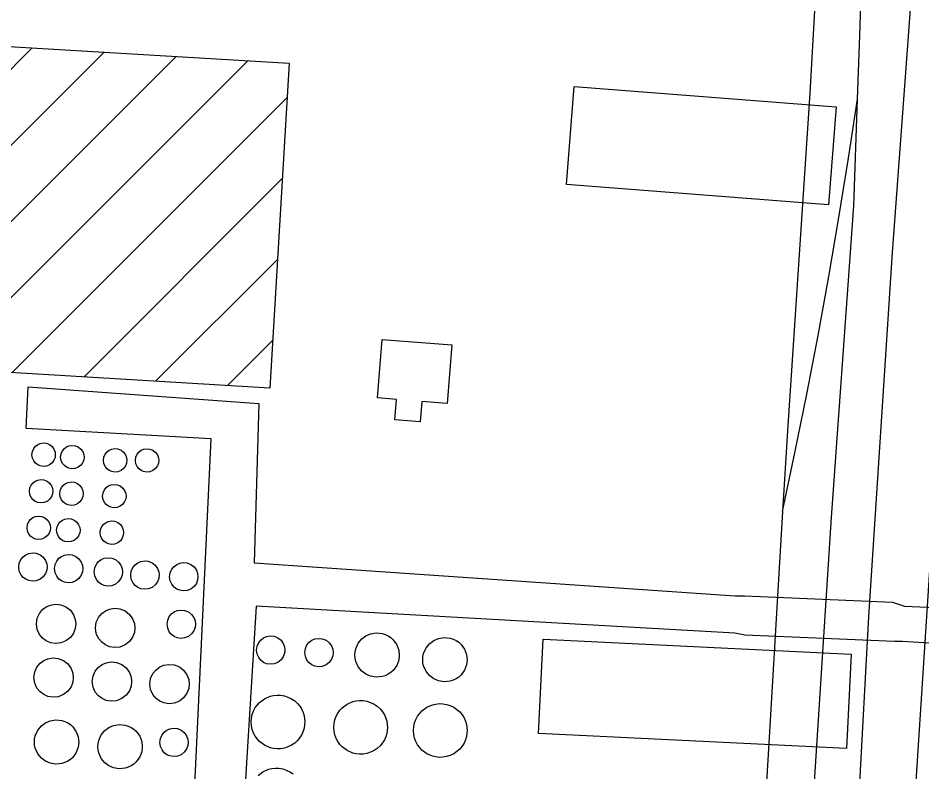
# Model space of a CAD drawing. Extents: x 3313447 to 3351316, y 703786 to 729172.
# Drawn here: x 3320396.9 to 3320816.6, y 720287.6 to 720637.6 of the extents above; entities that cross this region are included whole.
import ezdxf

# ---------------------------------------------------------------- set-up
doc = ezdxf.new("R2010")
doc.units = 0
for name, color, linetype in [('V-BLDG-OTLN', 7, 'Continuous'), ('V-DOMW-TANK', 7, 'Continuous'), ('V-RAIL-TRAK', 7, 'Continuous'), ('V-ROAD-CNTR', 7, 'Continuous'), ('V-UTIL-LINE', 7, 'Continuous')]:
    doc.layers.add(name, color=color, linetype=linetype)

msp = doc.modelspace()

# ---------------------------------------------------------------- linework, layer by layer
at = {"layer": 'V-BLDG-OTLN'}
for p, q in [((3319927.68, 720147.97), (3320403.53, 720623.82)), ((3319961.05, 720145.99), (3320436.9, 720621.83)), ((3319994.42, 720144), (3320470.27, 720619.85)), ((3320360.71, 720474.94), (3320503.63, 720617.86)), ((3320394.08, 720472.95), (3320521.84, 720600.71)), ((3320427.45, 720470.96), (3320519.6, 720563.12)), ((3320460.82, 720468.98), (3320517.36, 720525.52)), ((3320494.19, 720466.99), (3320515.13, 720487.93))]:
    msp.add_line(p, q, dxfattribs=at)
msp.add_lwpolyline([(3319887.25, 720221.79), (3319924.91, 720854.49), (3320008.56, 720849.51), (3320009.46, 720864.68), (3320081.67, 720860.38), (3320080.67, 720843.65), (3320147.63, 720839.66), (3320150.67, 720890.76), (3320180.05, 720889.01), (3320179.21, 720874.93), (3320191.03, 720874.23), (3320188.97, 720839.56), (3320378.47, 720828.28), (3320366.43, 720626.03), (3320522.79, 720616.72), (3320513.81, 720465.83), (3320357.02, 720475.16), (3320336.06, 720123)], dxfattribs=at)
for points in [[(3320773.27, 720550.96), (3320651.6, 720560.33), (3320655.1, 720605.81), (3320776.77, 720596.45)], [(3320565.96, 720488.45), (3320598.3, 720485.96), (3320596.21, 720458.73), (3320584.35, 720459.64), (3320583.62, 720450.14), (3320571.88, 720451.05), (3320572.62, 720460.57), (3320563.87, 720461.25)], [(3320781.66, 720298.5), (3320638.6, 720305.45), (3320640.73, 720349.27), (3320783.79, 720342.32)]]:
    msp.add_lwpolyline(points, close=True, dxfattribs=at)
at = {"layer": 'V-DOMW-TANK'}
for points in [[(3320414.23, 720434.88), (3320414.09, 720433.64), (3320413.6, 720432.34), (3320412.73, 720431.13), (3320411.51, 720430.16), (3320410.07, 720429.59), (3320408.58, 720429.44), (3320407.21, 720429.67), (3320406.07, 720430.16), (3320405.07, 720430.91), (3320404.19, 720431.98), (3320403.57, 720433.34), (3320403.35, 720434.88), (3320403.57, 720436.42), (3320404.19, 720437.78), (3320405.07, 720438.84), (3320406.07, 720439.59), (3320407.21, 720440.08), (3320408.58, 720440.31), (3320410.07, 720440.17), (3320411.51, 720439.59), (3320412.73, 720438.62), (3320413.6, 720437.41), (3320414.09, 720436.12)], [(3320427.6, 720433.76), (3320427.45, 720432.52), (3320426.97, 720431.22), (3320426.1, 720430.01), (3320424.88, 720429.05), (3320423.43, 720428.47), (3320421.94, 720428.32), (3320420.58, 720428.55), (3320419.43, 720429.05), (3320418.43, 720429.79), (3320417.55, 720430.86), (3320416.94, 720432.22), (3320416.71, 720433.76), (3320416.94, 720435.3), (3320417.55, 720436.66), (3320418.43, 720437.72), (3320419.43, 720438.47), (3320420.58, 720438.96), (3320421.94, 720439.2), (3320423.43, 720439.05), (3320424.88, 720438.47), (3320426.1, 720437.51), (3320426.97, 720436.3), (3320427.45, 720435)], [(3320447.46, 720432.26), (3320447.31, 720431.02), (3320446.83, 720429.72), (3320445.96, 720428.51), (3320444.74, 720427.55), (3320443.29, 720426.97), (3320441.81, 720426.83), (3320440.44, 720427.05), (3320439.3, 720427.55), (3320438.3, 720428.29), (3320437.42, 720429.36), (3320436.8, 720430.72), (3320436.58, 720432.26), (3320436.8, 720433.8), (3320437.42, 720435.16), (3320438.3, 720436.23), (3320439.3, 720436.97), (3320440.44, 720437.47), (3320441.81, 720437.7), (3320443.29, 720437.55), (3320444.74, 720436.97), (3320445.96, 720436.01), (3320446.83, 720434.8), (3320447.31, 720433.5)], [(3320462.27, 720432.22), (3320462.13, 720430.98), (3320461.64, 720429.69), (3320460.77, 720428.47), (3320459.55, 720427.51), (3320458.11, 720426.93), (3320456.62, 720426.79), (3320455.25, 720427.01), (3320454.11, 720427.51), (3320453.11, 720428.25), (3320452.22, 720429.32), (3320451.61, 720430.68), (3320451.39, 720432.22), (3320451.61, 720433.76), (3320452.22, 720435.12), (3320453.11, 720436.19), (3320454.11, 720436.93), (3320455.25, 720437.43), (3320456.62, 720437.66), (3320458.11, 720437.51), (3320459.55, 720436.93), (3320460.77, 720435.97), (3320461.64, 720434.76), (3320462.13, 720433.46)], [(3320413.1, 720417.9), (3320412.96, 720416.66), (3320412.48, 720415.36), (3320411.6, 720414.15), (3320410.38, 720413.19), (3320408.94, 720412.61), (3320407.46, 720412.46), (3320406.09, 720412.69), (3320404.94, 720413.19), (3320403.94, 720413.93), (3320403.06, 720415), (3320402.44, 720416.36), (3320402.22, 720417.9), (3320402.44, 720419.44), (3320403.06, 720420.8), (3320403.94, 720421.87), (3320404.94, 720422.61), (3320406.09, 720423.11), (3320407.46, 720423.34), (3320408.94, 720423.19), (3320410.38, 720422.61), (3320411.6, 720421.65), (3320412.48, 720420.44), (3320412.96, 720419.14)], [(3320427.19, 720416.78), (3320427.05, 720415.54), (3320426.56, 720414.24), (3320425.69, 720413.03), (3320424.47, 720412.07), (3320423.03, 720411.49), (3320421.54, 720411.34), (3320420.17, 720411.57), (3320419.03, 720412.07), (3320418.02, 720412.81), (3320417.14, 720413.88), (3320416.53, 720415.24), (3320416.31, 720416.78), (3320416.53, 720418.32), (3320417.14, 720419.68), (3320418.02, 720420.75), (3320419.03, 720421.49), (3320420.17, 720421.98), (3320421.54, 720422.22), (3320423.03, 720422.07), (3320424.47, 720421.49), (3320425.69, 720420.53), (3320426.56, 720419.32), (3320427.05, 720418.02)], [(3320447.06, 720415.65), (3320446.91, 720414.4), (3320446.43, 720413.11), (3320445.56, 720411.9), (3320444.33, 720410.93), (3320442.89, 720410.35), (3320441.41, 720410.21), (3320440.04, 720410.44), (3320438.89, 720410.93), (3320437.89, 720411.68), (3320437.01, 720412.74), (3320436.4, 720414.1), (3320436.17, 720415.65), (3320436.4, 720417.18), (3320437.01, 720418.55), (3320437.89, 720419.61), (3320438.89, 720420.35), (3320440.04, 720420.85), (3320441.41, 720421.08), (3320442.89, 720420.93), (3320444.33, 720420.35), (3320445.56, 720419.4), (3320446.43, 720418.18), (3320446.91, 720416.88)], [(3320411.98, 720400.93), (3320411.83, 720399.69), (3320411.35, 720398.39), (3320410.48, 720397.18), (3320409.25, 720396.21), (3320407.81, 720395.64), (3320406.33, 720395.49), (3320404.96, 720395.72), (3320403.81, 720396.21), (3320402.81, 720396.96), (3320401.93, 720398.03), (3320401.32, 720399.39), (3320401.09, 720400.93), (3320401.32, 720402.46), (3320401.93, 720403.83), (3320402.81, 720404.89), (3320403.81, 720405.64), (3320404.96, 720406.13), (3320406.33, 720406.36), (3320407.81, 720406.21), (3320409.25, 720405.64), (3320410.48, 720404.68), (3320411.35, 720403.46), (3320411.83, 720402.17)], [(3320425.7, 720399.81), (3320425.56, 720398.57), (3320425.07, 720397.27), (3320424.2, 720396.06), (3320422.98, 720395.09), (3320421.54, 720394.52), (3320420.05, 720394.37), (3320418.68, 720394.6), (3320417.54, 720395.09), (3320416.53, 720395.84), (3320415.66, 720396.91), (3320415.04, 720398.27), (3320414.82, 720399.81), (3320415.04, 720401.34), (3320415.66, 720402.71), (3320416.53, 720403.77), (3320417.54, 720404.52), (3320418.68, 720405.01), (3320420.05, 720405.24), (3320421.54, 720405.09), (3320422.98, 720404.52), (3320424.2, 720403.56), (3320425.07, 720402.34), (3320425.56, 720401.05)], [(3320445.93, 720398.67), (3320445.78, 720397.43), (3320445.3, 720396.13), (3320444.43, 720394.92), (3320443.21, 720393.95), (3320441.77, 720393.38), (3320440.28, 720393.23), (3320438.91, 720393.46), (3320437.77, 720393.95), (3320436.76, 720394.7), (3320435.88, 720395.77), (3320435.27, 720397.13), (3320435.04, 720398.67), (3320435.27, 720400.21), (3320435.88, 720401.57), (3320436.76, 720402.64), (3320437.77, 720403.38), (3320438.91, 720403.88), (3320440.28, 720404.11), (3320441.77, 720403.96), (3320443.21, 720403.38), (3320444.43, 720402.42), (3320445.3, 720401.21), (3320445.78, 720399.91)], [(3320410.41, 720382.72), (3320410.24, 720381.22), (3320409.65, 720379.64), (3320408.6, 720378.17), (3320407.12, 720377.01), (3320405.37, 720376.31), (3320403.57, 720376.13), (3320401.92, 720376.41), (3320400.53, 720377.01), (3320399.31, 720377.91), (3320398.25, 720379.2), (3320397.5, 720380.85), (3320397.23, 720382.72), (3320397.5, 720384.58), (3320398.25, 720386.23), (3320399.31, 720387.52), (3320400.53, 720388.43), (3320401.92, 720389.03), (3320403.57, 720389.31), (3320405.37, 720389.12), (3320407.12, 720388.43), (3320408.6, 720387.26), (3320409.65, 720385.79), (3320410.24, 720384.22)], [(3320427.03, 720381.95), (3320426.85, 720380.45), (3320426.27, 720378.88), (3320425.21, 720377.41), (3320423.73, 720376.24), (3320421.98, 720375.54), (3320420.18, 720375.36), (3320418.53, 720375.64), (3320417.14, 720376.24), (3320415.93, 720377.14), (3320414.86, 720378.44), (3320414.12, 720380.09), (3320413.85, 720381.95), (3320414.12, 720383.82), (3320414.86, 720385.46), (3320415.93, 720386.76), (3320417.14, 720387.66), (3320418.53, 720388.26), (3320420.18, 720388.54), (3320421.98, 720388.36), (3320423.73, 720387.66), (3320425.21, 720386.5), (3320426.27, 720385.03), (3320426.85, 720383.45)], [(3320445.45, 720380.46), (3320445.27, 720378.96), (3320444.69, 720377.38), (3320443.63, 720375.92), (3320442.15, 720374.75), (3320440.4, 720374.05), (3320438.6, 720373.87), (3320436.95, 720374.15), (3320435.56, 720374.75), (3320434.35, 720375.65), (3320433.28, 720376.95), (3320432.54, 720378.59), (3320432.26, 720380.46), (3320432.54, 720382.32), (3320433.28, 720383.97), (3320434.35, 720385.27), (3320435.56, 720386.17), (3320436.95, 720386.77), (3320438.6, 720387.05), (3320440.4, 720386.87), (3320442.15, 720386.17), (3320443.63, 720385), (3320444.69, 720383.53), (3320445.27, 720381.96)], [(3320462.42, 720378.97), (3320462.25, 720377.47), (3320461.66, 720375.9), (3320460.61, 720374.43), (3320459.13, 720373.26), (3320457.38, 720372.56), (3320455.58, 720372.38), (3320453.92, 720372.66), (3320452.54, 720373.26), (3320451.32, 720374.16), (3320450.25, 720375.46), (3320449.51, 720377.11), (3320449.24, 720378.97), (3320449.51, 720380.83), (3320450.25, 720382.48), (3320451.32, 720383.78), (3320452.54, 720384.68), (3320453.92, 720385.28), (3320455.58, 720385.56), (3320457.38, 720385.38), (3320459.13, 720384.68), (3320460.61, 720383.51), (3320461.66, 720382.04), (3320462.25, 720380.47)], [(3320480.48, 720378.2), (3320480.31, 720376.7), (3320479.72, 720375.12), (3320478.67, 720373.66), (3320477.19, 720372.49), (3320475.44, 720371.79), (3320473.64, 720371.61), (3320471.98, 720371.89), (3320470.6, 720372.49), (3320469.38, 720373.39), (3320468.31, 720374.69), (3320467.57, 720376.34), (3320467.3, 720378.2), (3320467.57, 720380.06), (3320468.31, 720381.71), (3320469.38, 720383.01), (3320470.6, 720383.91), (3320471.98, 720384.51), (3320473.64, 720384.79), (3320475.44, 720384.61), (3320477.19, 720383.91), (3320478.67, 720382.74), (3320479.72, 720381.27), (3320480.31, 720379.7)], [(3320423.74, 720356.32), (3320423.5, 720354.23), (3320422.68, 720352.05), (3320421.21, 720350.01), (3320419.17, 720348.4), (3320416.74, 720347.43), (3320414.24, 720347.18), (3320411.94, 720347.56), (3320410.02, 720348.4), (3320408.33, 720349.65), (3320406.85, 720351.44), (3320405.82, 720353.73), (3320405.45, 720356.32), (3320405.82, 720358.9), (3320406.85, 720361.19), (3320408.33, 720362.99), (3320410.02, 720364.24), (3320411.94, 720365.07), (3320414.24, 720365.45), (3320416.74, 720365.21), (3320419.17, 720364.24), (3320421.21, 720362.62), (3320422.68, 720360.58), (3320423.5, 720358.4)], [(3320451.19, 720354.44), (3320450.95, 720352.36), (3320450.13, 720350.17), (3320448.67, 720348.14), (3320446.62, 720346.52), (3320444.19, 720345.55), (3320441.69, 720345.3), (3320439.4, 720345.69), (3320437.47, 720346.52), (3320435.79, 720347.77), (3320434.3, 720349.57), (3320433.27, 720351.85), (3320432.9, 720354.44), (3320433.27, 720357.03), (3320434.3, 720359.32), (3320435.79, 720361.11), (3320437.47, 720362.36), (3320439.4, 720363.19), (3320441.69, 720363.58), (3320444.19, 720363.33), (3320446.62, 720362.36), (3320448.67, 720360.74), (3320450.13, 720358.7), (3320450.95, 720356.52)], [(3320479.34, 720356.17), (3320479.17, 720354.66), (3320478.58, 720353.09), (3320477.53, 720351.62), (3320476.05, 720350.46), (3320474.29, 720349.76), (3320472.5, 720349.58), (3320470.84, 720349.86), (3320469.46, 720350.46), (3320468.24, 720351.36), (3320467.17, 720352.65), (3320466.43, 720354.3), (3320466.16, 720356.17), (3320466.43, 720358.03), (3320467.17, 720359.68), (3320468.24, 720360.98), (3320469.46, 720361.88), (3320470.84, 720362.48), (3320472.5, 720362.75), (3320474.29, 720362.58), (3320476.05, 720361.88), (3320477.53, 720360.71), (3320478.58, 720359.24), (3320479.17, 720357.67)], [(3320520.85, 720344.14), (3320520.68, 720342.64), (3320520.1, 720341.06), (3320519.04, 720339.59), (3320517.56, 720338.43), (3320515.81, 720337.73), (3320514.01, 720337.55), (3320512.35, 720337.83), (3320510.97, 720338.43), (3320509.75, 720339.33), (3320508.69, 720340.62), (3320507.94, 720342.27), (3320507.67, 720344.14), (3320507.94, 720346), (3320508.69, 720347.65), (3320509.75, 720348.94), (3320510.97, 720349.85), (3320512.35, 720350.45), (3320514.01, 720350.72), (3320515.81, 720350.55), (3320517.56, 720349.85), (3320519.04, 720348.68), (3320520.1, 720347.21), (3320520.68, 720345.64)], [(3320543.25, 720342.99), (3320543.08, 720341.49), (3320542.49, 720339.92), (3320541.43, 720338.45), (3320539.95, 720337.29), (3320538.2, 720336.59), (3320536.4, 720336.41), (3320534.75, 720336.68), (3320533.36, 720337.29), (3320532.15, 720338.19), (3320531.08, 720339.48), (3320530.33, 720341.13), (3320530.06, 720342.99), (3320530.33, 720344.86), (3320531.08, 720346.51), (3320532.15, 720347.8), (3320533.36, 720348.7), (3320534.75, 720349.31), (3320536.4, 720349.58), (3320538.2, 720349.4), (3320539.95, 720348.7), (3320541.43, 720347.54), (3320542.49, 720346.07), (3320543.08, 720344.5)], [(3320573.95, 720341.82), (3320573.68, 720339.47), (3320572.76, 720337.01), (3320571.11, 720334.71), (3320570.03, 720333.72), (3320568.8, 720332.89), (3320567.46, 720332.24), (3320566.06, 720331.8), (3320563.25, 720331.52), (3320560.66, 720331.95), (3320558.49, 720332.89), (3320556.59, 720334.3), (3320554.92, 720336.33), (3320553.76, 720338.9), (3320553.44, 720340.34), (3320553.34, 720341.82), (3320553.44, 720343.3), (3320553.76, 720344.73), (3320554.92, 720347.31), (3320556.59, 720349.34), (3320558.49, 720350.74), (3320560.66, 720351.69), (3320563.25, 720352.12), (3320566.06, 720351.84), (3320567.46, 720351.4), (3320568.8, 720350.74), (3320570.03, 720349.91), (3320571.11, 720348.92), (3320572.76, 720346.62), (3320573.68, 720344.17)], [(3320605.47, 720339.68), (3320605.2, 720337.33), (3320604.28, 720334.87), (3320602.63, 720332.58), (3320601.54, 720331.59), (3320600.31, 720330.75), (3320598.98, 720330.11), (3320597.58, 720329.66), (3320594.77, 720329.38), (3320592.18, 720329.81), (3320590.01, 720330.75), (3320588.11, 720332.16), (3320586.44, 720334.19), (3320585.27, 720336.77), (3320584.96, 720338.2), (3320584.85, 720339.68), (3320584.96, 720341.16), (3320585.27, 720342.6), (3320586.44, 720345.18), (3320588.11, 720347.2), (3320590.01, 720348.61), (3320592.18, 720349.55), (3320594.77, 720349.98), (3320597.58, 720349.7), (3320598.98, 720349.26), (3320600.31, 720348.61), (3320601.54, 720347.77), (3320602.63, 720346.79), (3320604.28, 720344.49), (3320605.2, 720342.03)], [(3320422.59, 720331.39), (3320422.35, 720329.31), (3320421.53, 720327.13), (3320420.07, 720325.09), (3320418.02, 720323.47), (3320415.59, 720322.5), (3320413.09, 720322.26), (3320410.79, 720322.64), (3320408.87, 720323.47), (3320407.19, 720324.73), (3320405.71, 720326.52), (3320404.67, 720328.81), (3320404.3, 720331.39), (3320404.67, 720333.98), (3320405.71, 720336.27), (3320407.19, 720338.06), (3320408.87, 720339.31), (3320410.79, 720340.15), (3320413.09, 720340.53), (3320415.59, 720340.29), (3320418.02, 720339.31), (3320420.07, 720337.7), (3320421.53, 720335.66), (3320422.35, 720333.48)], [(3320449.68, 720329.52), (3320449.44, 720327.43), (3320448.62, 720325.25), (3320447.16, 720323.21), (3320445.1, 720321.6), (3320442.68, 720320.63), (3320440.18, 720320.38), (3320437.89, 720320.76), (3320435.96, 720321.6), (3320434.27, 720322.85), (3320432.79, 720324.64), (3320431.76, 720326.93), (3320431.39, 720329.52), (3320431.76, 720332.1), (3320432.79, 720334.39), (3320434.27, 720336.19), (3320435.96, 720337.44), (3320437.89, 720338.27), (3320440.18, 720338.66), (3320442.68, 720338.41), (3320445.1, 720337.44), (3320447.16, 720335.82), (3320448.62, 720333.78), (3320449.44, 720331.6)], [(3320476.41, 720328.36), (3320476.17, 720326.28), (3320475.35, 720324.1), (3320473.89, 720322.06), (3320471.83, 720320.45), (3320469.41, 720319.47), (3320466.91, 720319.23), (3320464.61, 720319.61), (3320462.69, 720320.45), (3320461, 720321.7), (3320459.52, 720323.49), (3320458.49, 720325.78), (3320458.12, 720328.36), (3320458.49, 720330.95), (3320459.52, 720333.24), (3320461, 720335.03), (3320462.69, 720336.29), (3320464.61, 720337.12), (3320466.91, 720337.5), (3320469.41, 720337.26), (3320471.83, 720336.29), (3320473.89, 720334.67), (3320475.35, 720332.63), (3320476.17, 720330.45)], [(3320530.12, 720310.76), (3320529.8, 720307.92), (3320529.35, 720306.43), (3320528.68, 720304.94), (3320527.8, 720303.51), (3320526.69, 720302.16), (3320525.38, 720300.97), (3320523.89, 720299.96), (3320522.27, 720299.18), (3320520.58, 720298.64), (3320518.86, 720298.35), (3320517.17, 720298.3), (3320515.55, 720298.47), (3320514.04, 720298.82), (3320511.42, 720299.96), (3320509.12, 720301.67), (3320508.05, 720302.8), (3320507.1, 720304.11), (3320506.3, 720305.6), (3320505.69, 720307.23), (3320505.31, 720308.97), (3320505.18, 720310.76), (3320505.31, 720312.55), (3320505.69, 720314.29), (3320506.3, 720315.92), (3320507.1, 720317.4), (3320508.05, 720318.72), (3320509.12, 720319.86), (3320511.42, 720321.56), (3320514.04, 720322.7), (3320515.55, 720323.06), (3320517.17, 720323.22), (3320518.86, 720323.17), (3320520.58, 720322.88), (3320522.27, 720322.34), (3320523.89, 720321.56), (3320525.38, 720320.55), (3320526.69, 720319.36), (3320527.8, 720318.02), (3320528.68, 720316.58), (3320529.35, 720315.09), (3320529.8, 720313.6)], [(3320568.49, 720308.26), (3320568.16, 720305.42), (3320567.72, 720303.93), (3320567.05, 720302.45), (3320566.17, 720301.01), (3320565.06, 720299.67), (3320563.74, 720298.47), (3320562.26, 720297.46), (3320560.64, 720296.68), (3320558.95, 720296.14), (3320557.23, 720295.85), (3320555.54, 720295.8), (3320553.92, 720295.97), (3320552.41, 720296.32), (3320549.79, 720297.46), (3320547.49, 720299.17), (3320546.42, 720300.3), (3320545.47, 720301.62), (3320544.67, 720303.1), (3320544.06, 720304.73), (3320543.68, 720306.47), (3320543.55, 720308.26), (3320543.68, 720310.05), (3320544.06, 720311.79), (3320544.67, 720313.42), (3320545.47, 720314.91), (3320546.42, 720316.22), (3320547.49, 720317.36), (3320549.79, 720319.06), (3320552.41, 720320.2), (3320553.92, 720320.56), (3320555.54, 720320.72), (3320557.23, 720320.68), (3320558.95, 720320.38), (3320560.64, 720319.85), (3320562.26, 720319.06), (3320563.74, 720318.06), (3320565.06, 720316.86), (3320566.17, 720315.52), (3320567.05, 720314.08), (3320567.72, 720312.59), (3320568.16, 720311.1)], [(3320605.49, 720306.8), (3320605.16, 720303.95), (3320604.71, 720302.46), (3320604.05, 720300.98), (3320603.17, 720299.54), (3320602.06, 720298.2), (3320600.74, 720297), (3320599.26, 720296), (3320597.64, 720295.21), (3320595.95, 720294.67), (3320594.23, 720294.38), (3320592.54, 720294.33), (3320590.92, 720294.5), (3320589.41, 720294.86), (3320586.78, 720296), (3320584.49, 720297.7), (3320583.42, 720298.83), (3320582.47, 720300.15), (3320581.67, 720301.64), (3320581.06, 720303.27), (3320580.68, 720305), (3320580.55, 720306.8), (3320580.68, 720308.59), (3320581.06, 720310.32), (3320581.67, 720311.95), (3320582.47, 720313.44), (3320583.42, 720314.76), (3320584.49, 720315.89), (3320586.78, 720317.59), (3320589.41, 720318.73), (3320590.92, 720319.09), (3320592.54, 720319.26), (3320594.23, 720319.21), (3320595.95, 720318.92), (3320597.64, 720318.38), (3320599.26, 720317.59), (3320600.74, 720316.59), (3320602.06, 720315.39), (3320603.17, 720314.05), (3320604.05, 720312.61), (3320604.71, 720311.12), (3320605.16, 720309.64)], [(3320425.15, 720301.43), (3320424.88, 720299.08), (3320423.96, 720296.62), (3320422.31, 720294.33), (3320421.22, 720293.34), (3320420, 720292.51), (3320418.66, 720291.86), (3320417.26, 720291.41), (3320414.45, 720291.13), (3320411.86, 720291.57), (3320409.69, 720292.51), (3320407.79, 720293.92), (3320406.12, 720295.94), (3320404.95, 720298.52), (3320404.64, 720299.95), (3320404.53, 720301.43), (3320404.64, 720302.92), (3320404.95, 720304.35), (3320406.12, 720306.93), (3320407.79, 720308.95), (3320409.69, 720310.36), (3320411.86, 720311.3), (3320414.45, 720311.73), (3320417.26, 720311.45), (3320418.66, 720311.01), (3320420, 720310.36), (3320421.22, 720309.53), (3320422.31, 720308.54), (3320423.96, 720306.24), (3320424.88, 720303.78)], [(3320454.61, 720299.3), (3320454.34, 720296.95), (3320453.42, 720294.49), (3320451.77, 720292.2), (3320450.68, 720291.21), (3320449.46, 720290.38), (3320448.12, 720289.73), (3320446.72, 720289.28), (3320443.91, 720289), (3320441.32, 720289.43), (3320439.15, 720290.38), (3320437.25, 720291.78), (3320435.58, 720293.81), (3320434.42, 720296.39), (3320434.1, 720297.82), (3320434, 720299.3), (3320434.1, 720300.78), (3320434.42, 720302.22), (3320435.58, 720304.8), (3320437.25, 720306.82), (3320439.15, 720308.23), (3320441.32, 720309.17), (3320443.91, 720309.6), (3320446.72, 720309.32), (3320448.12, 720308.88), (3320449.46, 720308.23), (3320450.68, 720307.4), (3320451.77, 720306.41), (3320453.42, 720304.11), (3320454.34, 720301.65)], [(3320475.95, 720301.27), (3320475.77, 720299.77), (3320475.19, 720298.19), (3320474.13, 720296.72), (3320472.65, 720295.56), (3320470.9, 720294.86), (3320469.1, 720294.68), (3320467.45, 720294.96), (3320466.06, 720295.56), (3320464.85, 720296.46), (3320463.78, 720297.76), (3320463.03, 720299.4), (3320462.77, 720301.27), (3320463.03, 720303.13), (3320463.78, 720304.78), (3320464.85, 720306.07), (3320466.06, 720306.98), (3320467.45, 720307.58), (3320469.1, 720307.85), (3320470.9, 720307.67), (3320472.65, 720306.98), (3320474.13, 720305.81), (3320475.19, 720304.34), (3320475.77, 720302.77)]]:
    msp.add_lwpolyline(points, close=True, dxfattribs=at)
msp.add_lwpolyline([(3320508.35, 720285.94), (3320510.64, 720287.64), (3320513.27, 720288.78), (3320514.78, 720289.14), (3320516.4, 720289.3), (3320518.09, 720289.26), (3320519.81, 720288.97), (3320521.5, 720288.43), (3320523.12, 720287.64), (3320524.6, 720286.64)], dxfattribs=at)
at = {"layer": 'V-RAIL-TRAK'}
for points in [[(3320762.57, 720217.74), (3320774.68, 720405.72), (3320785.09, 720550.4), (3320786.79, 720600.06), (3320787.94, 720633.84), (3320788.35, 720645.22), (3320788.55, 720656.6), (3320788.53, 720667.99), (3320788.29, 720679.38), (3320787.84, 720690.76), (3320787.17, 720702.12), (3320786.28, 720713.48), (3320785.18, 720724.81), (3320783.86, 720736.12), (3320782.33, 720747.41), (3320780.59, 720758.66), (3320778.63, 720769.88), (3320776.46, 720781.06), (3320774.07, 720792.19), (3320771.48, 720803.28), (3320768.67, 720814.32), (3320765.66, 720825.3)], [(3320770.16, 720701.48), (3320764.63, 720602.74), (3320754.18, 720445.91), (3320751.96, 720408.45), (3320743.69, 720269.55)], [(3320787.45, 720276.72), (3320791.97, 720359.75), (3320802.97, 720528.72), (3320812.83, 720662.83)], [(3320751.96, 720408.45), (3320757.68, 720435.68), (3320763.16, 720462.96), (3320768.39, 720490.29), (3320773.37, 720517.67), (3320778.09, 720545.09), (3320782.57, 720572.55), (3320786.79, 720600.06)]]:
    msp.add_lwpolyline(points, dxfattribs=at)
at = {"layer": 'V-ROAD-CNTR'}
msp.add_lwpolyline([(3320796.68, 720012.98), (3320811.63, 720247.14), (3320850.16, 720843.84), (3320848.92, 720860.82), (3320842.32, 720873.62), (3320836.81, 720883.62), (3320829.8, 720893.11), (3320823.48, 720900.16), (3320814.43, 720904.08), (3320795.56, 720909.69), (3320693.52, 720915.76), (3320335.68, 720938.03), (3319660.84, 720986.38), (3319640.89, 720988.23), (3319637.76, 720986.39), (3319629.05, 720979.78), (3319622.93, 720971.37), (3319612.33, 720954.66), (3319607.11, 720944.24), (3319597.68, 720724.37), (3319581.97, 720443.98), (3319557.05, 719989.21)], dxfattribs=at)
at = {"layer": 'V-UTIL-LINE'}
msp.add_lwpolyline([(3321006.09, 720335.73), (3320807.57, 720348.15), (3320803.91, 720348.15), (3320734.38, 720351.08), (3320729.81, 720352.01), (3320507.5, 720364.48), (3320500.81, 720256.53), (3320477.94, 720258.42), (3320486.66, 720442.31), (3320400.66, 720447.1), (3320401.62, 720466.32), (3320508.66, 720458.72), (3320506.63, 720384.61), (3320729.85, 720369.39), (3320734.43, 720369.38), (3320803.04, 720366.46), (3320808.53, 720364.61), (3321006.14, 720355.86)], dxfattribs=at)

doc.saveas('drawing.dxf')
